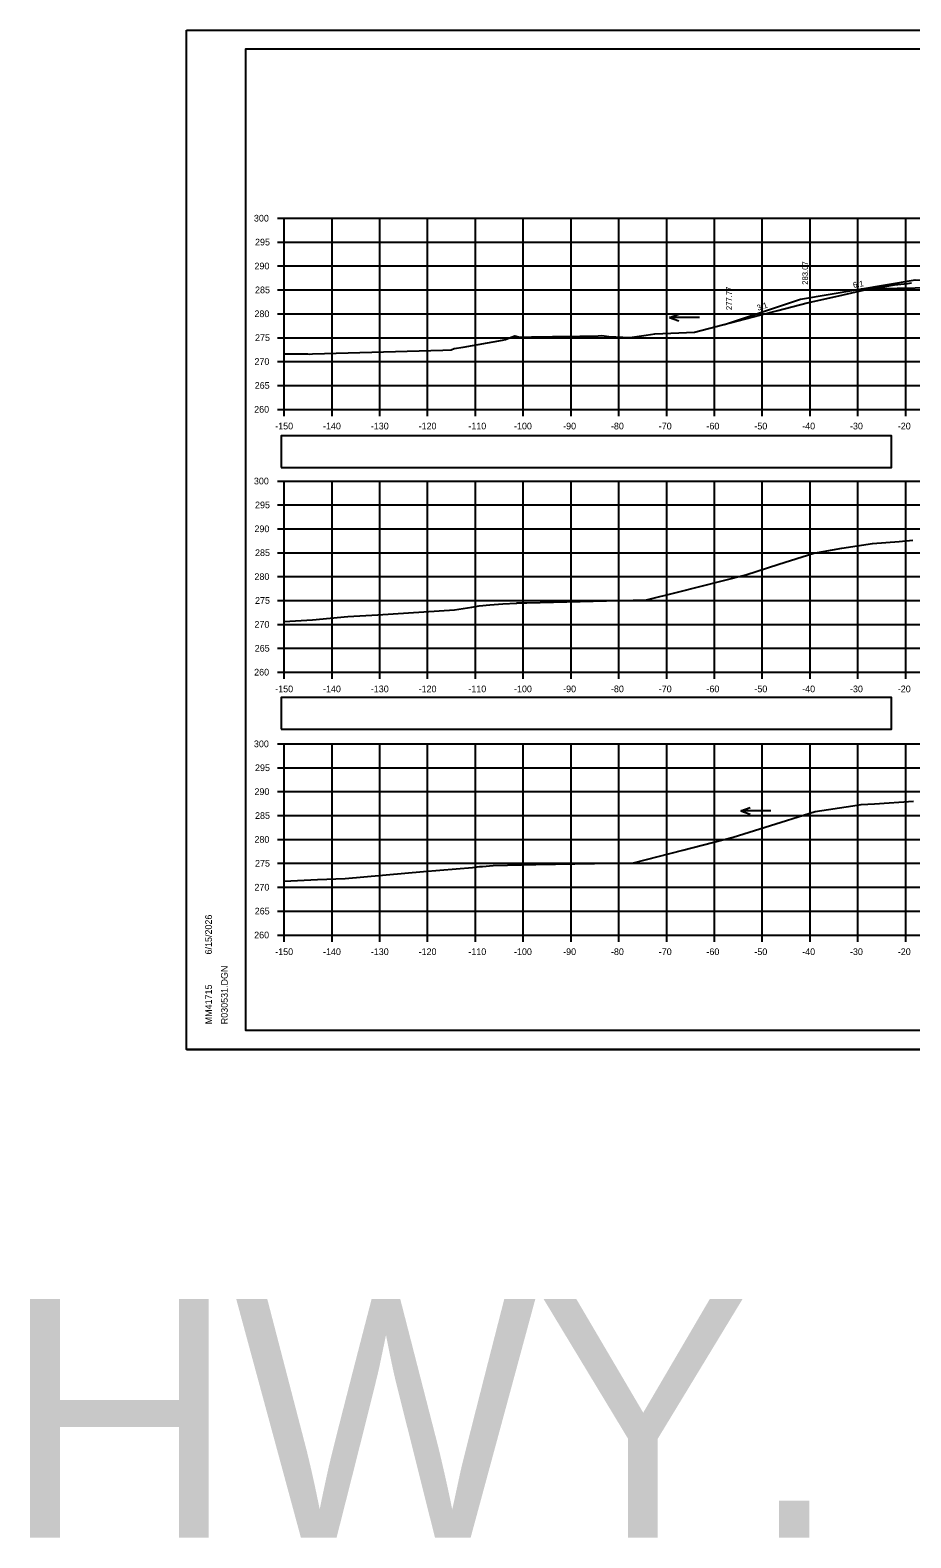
# Model space of a CAD drawing. Extents: x 285 to 4233, y -659 to 3710.
# Drawn here: x 2356.4 to 2540.6, y -659.3 to -343.8 of the extents above; entities that cross this region are included whole.
import ezdxf

# ---------------------------------------------------------------- set-up
doc = ezdxf.new("R2010")
doc.units = 0
for name, color, linetype in [('R_Alt Surface', 7, 'Continuous'), ('R_Axis', 7, 'Continuous'), ('R_Axis Annot', 7, 'Continuous'), ('R_Border', 7, 'Continuous'), ('R_Exist Surface', 7, 'Continuous'), ('R_Fin Surface', 7, 'Continuous'), ('R_Grid', 7, 'Continuous'), ('R_No Plot', 7, 'Continuous'), ('R_Water Annot', 7, 'Continuous'), ('R_Xsect Elev', 7, 'Continuous'), ('R_Xsect Slope', 7, 'Continuous')]:
    doc.layers.add(name, color=color, linetype=linetype)

msp = doc.modelspace()

# ---------------------------------------------------------------- linework, layer by layer
at = {"layer": 'R_Alt Surface'}
msp.add_lwpolyline([(2530.21, -398), (2541.5, -397.78), (2547.5, -397.66), (2547.5, -397.66), (2547.5, -396.41), (2571.5, -396.89), (2571.5, -398.14), (2573.5, -398.18), (2581.5, -398.34), (2590.07, -398.51)], dxfattribs=at)
at = {"layer": 'R_Axis'}
for p, q in [((2408.1, -383.19), (2409.5, -383.19)), ((2409.5, -423.19), (2409.5, -383.19)), ((2408.1, -388.19), (2409.5, -388.19)), ((2408.1, -393.19), (2409.5, -393.19)), ((2408.1, -398.19), (2409.5, -398.19)), ((2408.1, -403.19), (2409.5, -403.19)), ((2408.1, -408.19), (2409.5, -408.19)), ((2408.1, -413.19), (2409.5, -413.19)), ((2408.1, -418.19), (2409.5, -418.19)), ((2408.1, -423.19), (2409.5, -423.19)), ((2409.5, -423.19), (2709.5, -423.19)), ((2409.5, -424.59), (2409.5, -423.19)), ((2419.5, -424.59), (2419.5, -423.19)), ((2429.5, -424.59), (2429.5, -423.19)), ((2439.5, -424.59), (2439.5, -423.19)), ((2449.5, -424.59), (2449.5, -423.19)), ((2459.5, -424.59), (2459.5, -423.19)), ((2469.5, -424.59), (2469.5, -423.19)), ((2479.5, -424.59), (2479.5, -423.19)), ((2489.5, -424.59), (2489.5, -423.19)), ((2499.5, -424.59), (2499.5, -423.19)), ((2509.5, -424.59), (2509.5, -423.19)), ((2519.5, -424.59), (2519.5, -423.19)), ((2529.5, -424.59), (2529.5, -423.19)), ((2539.5, -424.59), (2539.5, -423.19)), ((2408.1, -438.19), (2409.5, -438.19)), ((2409.5, -478.19), (2409.5, -438.19)), ((2408.1, -443.19), (2409.5, -443.19)), ((2408.1, -448.19), (2409.5, -448.19)), ((2408.1, -453.19), (2409.5, -453.19)), ((2408.1, -458.19), (2409.5, -458.19)), ((2408.1, -463.19), (2409.5, -463.19)), ((2408.1, -468.19), (2409.5, -468.19)), ((2408.1, -473.19), (2409.5, -473.19)), ((2408.1, -478.19), (2409.5, -478.19)), ((2409.5, -478.19), (2709.5, -478.19)), ((2409.5, -479.59), (2409.5, -478.19)), ((2419.5, -479.59), (2419.5, -478.19)), ((2429.5, -479.59), (2429.5, -478.19)), ((2439.5, -479.59), (2439.5, -478.19)), ((2449.5, -479.59), (2449.5, -478.19)), ((2459.5, -479.59), (2459.5, -478.19)), ((2469.5, -479.59), (2469.5, -478.19)), ((2479.5, -479.59), (2479.5, -478.19)), ((2489.5, -479.59), (2489.5, -478.19)), ((2499.5, -479.59), (2499.5, -478.19)), ((2509.5, -479.59), (2509.5, -478.19)), ((2519.5, -479.59), (2519.5, -478.19)), ((2529.5, -479.59), (2529.5, -478.19)), ((2539.5, -479.59), (2539.5, -478.19)), ((2408.1, -493.19), (2409.5, -493.19)), ((2409.5, -533.19), (2409.5, -493.19)), ((2408.1, -498.19), (2409.5, -498.19)), ((2408.1, -503.19), (2409.5, -503.19)), ((2408.1, -508.19), (2409.5, -508.19)), ((2408.1, -513.19), (2409.5, -513.19)), ((2408.1, -518.19), (2409.5, -518.19)), ((2408.1, -523.19), (2409.5, -523.19)), ((2408.1, -528.19), (2409.5, -528.19)), ((2408.1, -533.19), (2409.5, -533.19)), ((2409.5, -533.19), (2709.5, -533.19)), ((2409.5, -534.59), (2409.5, -533.19)), ((2419.5, -534.59), (2419.5, -533.19)), ((2429.5, -534.59), (2429.5, -533.19)), ((2439.5, -534.59), (2439.5, -533.19)), ((2449.5, -534.59), (2449.5, -533.19)), ((2459.5, -534.59), (2459.5, -533.19)), ((2469.5, -534.59), (2469.5, -533.19)), ((2479.5, -534.59), (2479.5, -533.19)), ((2489.5, -534.59), (2489.5, -533.19)), ((2499.5, -534.59), (2499.5, -533.19)), ((2509.5, -534.59), (2509.5, -533.19)), ((2519.5, -534.59), (2519.5, -533.19)), ((2529.5, -534.59), (2529.5, -533.19)), ((2539.5, -534.59), (2539.5, -533.19))]:
    msp.add_line(p, q, dxfattribs=at)
at = {"layer": 'R_Axis Annot'}
for points in [[(2408.87, -435.37), (2536.56, -435.37), (2536.56, -428.71), (2408.87, -428.71)], [(2408.87, -490.15), (2536.56, -490.15), (2536.56, -483.5), (2408.87, -483.5)]]:
    msp.add_lwpolyline(points, close=True, dxfattribs=at)
at = {"layer": 'R_Border'}
for p, q in [((2401.5, -347.73), (2717.68, -347.73)), ((2401.5, -553.19), (2401.5, -347.73)), ((2401.5, -553.19), (2401.5, -553.19)), ((2717.68, -553.19), (2401.5, -553.19))]:
    msp.add_line(p, q, dxfattribs=at)
at = {"layer": 'R_Exist Surface'}
for points in [[(2409.5, -411.56), (2414.4, -411.6), (2414.69, -411.61), (2415.41, -411.6), (2442.69, -410.81), (2444.41, -410.71), (2445.04, -410.47), (2446.93, -410.2), (2455.14, -408.72), (2455.81, -408.56), (2456.64, -408.24), (2457.73, -407.79), (2458.79, -408.05), (2461.25, -408), (2465.62, -407.95), (2466.51, -407.95), (2467.17, -407.95), (2468.07, -407.96), (2471.33, -407.86), (2475.14, -407.83), (2475.92, -407.75), (2477.39, -407.93), (2481.82, -408.18), (2485.19, -407.67), (2487.01, -407.38), (2490.36, -407.28), (2495.33, -407.07), (2508.91, -403.51), (2512.72, -402.49), (2518.88, -400.9), (2525.53, -399.4), (2531.58, -398.01), (2533.52, -397.73), (2537.15, -397.1), (2539.89, -396.82), (2540.71, -396.74)], [(2409.5, -467.61), (2415.4, -467.25), (2422.79, -466.57), (2429.08, -466.18), (2445.15, -465.17), (2448.71, -464.58), (2450.27, -464.33), (2452.54, -464.13), (2455.2, -463.89), (2458.1, -463.72), (2458.22, -463.71), (2460.25, -463.66), (2485.28, -463.04), (2491.75, -461.44), (2506.06, -457.82), (2512.95, -455.58), (2520.29, -453.29), (2526.14, -452.24), (2532.56, -451.26), (2538.1, -450.81), (2540.99, -450.58)], [(2409.5, -521.95), (2416.46, -521.57), (2422.23, -521.38), (2438.65, -519.93), (2448.88, -519.08), (2449.85, -518.92), (2450.37, -518.88), (2450.95, -518.83), (2453.19, -518.66), (2462.15, -518.47), (2482.54, -518.11), (2492.87, -515.42), (2503.41, -512.73), (2513.43, -509.56), (2520.59, -507.33), (2528.44, -506.18), (2530.19, -505.89), (2532.99, -505.76), (2541.1, -505.21)]]:
    msp.add_lwpolyline(points, dxfattribs=at)
at = {"layer": 'R_Fin Surface'}
msp.add_lwpolyline([(2501.59, -405.43), (2517.5, -400.12), (2541.5, -396.12), (2547.5, -396.24), (2571.5, -396.72), (2573.5, -396.76), (2581.5, -397.08), (2601.5, -400.41), (2610, -403.25)], dxfattribs=at)
at = {"layer": 'R_Grid'}
for p, q in [((2409.5, -383.19), (2709.5, -383.19)), ((2409.5, -423.19), (2409.5, -383.19)), ((2419.5, -423.19), (2419.5, -383.19)), ((2429.5, -423.19), (2429.5, -383.19)), ((2439.5, -423.19), (2439.5, -383.19)), ((2449.5, -423.19), (2449.5, -383.19)), ((2459.5, -423.19), (2459.5, -383.19)), ((2469.5, -423.19), (2469.5, -383.19)), ((2479.5, -423.19), (2479.5, -383.19)), ((2489.5, -423.19), (2489.5, -383.19)), ((2499.5, -423.19), (2499.5, -383.19)), ((2509.5, -423.19), (2509.5, -383.19)), ((2519.5, -423.19), (2519.5, -383.19)), ((2529.5, -423.19), (2529.5, -383.19)), ((2539.5, -423.19), (2539.5, -383.19)), ((2409.5, -388.19), (2709.5, -388.19)), ((2409.5, -393.19), (2709.5, -393.19)), ((2409.5, -398.19), (2709.5, -398.19)), ((2409.5, -403.19), (2709.5, -403.19)), ((2409.5, -408.19), (2709.5, -408.19)), ((2409.5, -413.19), (2709.5, -413.19)), ((2409.5, -418.19), (2709.5, -418.19)), ((2409.5, -423.19), (2709.5, -423.19)), ((2409.5, -438.19), (2709.5, -438.19)), ((2409.5, -478.19), (2409.5, -438.19)), ((2419.5, -478.19), (2419.5, -438.19)), ((2429.5, -478.19), (2429.5, -438.19)), ((2439.5, -478.19), (2439.5, -438.19)), ((2449.5, -478.19), (2449.5, -438.19)), ((2459.5, -478.19), (2459.5, -438.19)), ((2469.5, -478.19), (2469.5, -438.19)), ((2479.5, -478.19), (2479.5, -438.19)), ((2489.5, -478.19), (2489.5, -438.19)), ((2499.5, -478.19), (2499.5, -438.19)), ((2509.5, -478.19), (2509.5, -438.19)), ((2519.5, -478.19), (2519.5, -438.19)), ((2529.5, -478.19), (2529.5, -438.19)), ((2539.5, -478.19), (2539.5, -438.19)), ((2409.5, -443.19), (2709.5, -443.19)), ((2409.5, -448.19), (2709.5, -448.19)), ((2409.5, -453.19), (2709.5, -453.19)), ((2409.5, -458.19), (2709.5, -458.19)), ((2409.5, -463.19), (2709.5, -463.19)), ((2409.5, -468.19), (2709.5, -468.19)), ((2409.5, -473.19), (2709.5, -473.19)), ((2409.5, -478.19), (2709.5, -478.19)), ((2409.5, -493.19), (2709.5, -493.19)), ((2409.5, -533.19), (2409.5, -493.19)), ((2419.5, -533.19), (2419.5, -493.19)), ((2429.5, -533.19), (2429.5, -493.19)), ((2439.5, -533.19), (2439.5, -493.19)), ((2449.5, -533.19), (2449.5, -493.19)), ((2459.5, -533.19), (2459.5, -493.19)), ((2469.5, -533.19), (2469.5, -493.19)), ((2479.5, -533.19), (2479.5, -493.19)), ((2489.5, -533.19), (2489.5, -493.19)), ((2499.5, -533.19), (2499.5, -493.19)), ((2509.5, -533.19), (2509.5, -493.19)), ((2519.5, -533.19), (2519.5, -493.19)), ((2529.5, -533.19), (2529.5, -493.19)), ((2539.5, -533.19), (2539.5, -493.19)), ((2409.5, -498.19), (2709.5, -498.19)), ((2409.5, -503.19), (2709.5, -503.19)), ((2409.5, -508.19), (2709.5, -508.19)), ((2409.5, -513.19), (2709.5, -513.19)), ((2409.5, -518.19), (2709.5, -518.19)), ((2409.5, -523.19), (2709.5, -523.19)), ((2409.5, -528.19), (2709.5, -528.19)), ((2409.5, -533.19), (2709.5, -533.19))]:
    msp.add_line(p, q, dxfattribs=at)
at = {"layer": 'R_No Plot'}
for p, q in [((2389.1, -343.84), (2722.43, -343.84)), ((2389.1, -557.17), (2722.43, -557.17))]:
    msp.add_line(p, q, dxfattribs=at)
for points in [[(2389.09, -343.84), (2722.43, -343.84), (2722.43, -557.17), (2389.09, -557.17)], [(2635.42, -347.73), (2655.04, -347.73), (2655.04, -357.61), (2671.15, -357.61), (2694.35, -357.61), (2694.47, -385.77), (2717.68, -385.77), (2717.68, -553.19), (2401.5, -553.19), (2401.5, -347.73)]]:
    msp.add_lwpolyline(points, close=True, dxfattribs=at)
at = {"layer": 'R_Water Annot'}
for p, q in [((2490.09, -403.97), (2492.01, -403.27)), ((2496.37, -403.97), (2490.09, -403.97)), ((2490.09, -403.97), (2492.01, -404.67)), ((2505.04, -507.23), (2506.96, -506.53)), ((2511.32, -507.23), (2505.04, -507.23)), ((2505.04, -507.23), (2506.96, -507.93))]:
    msp.add_line(p, q, dxfattribs=at)

# ---------------------------------------------------------------- texts
at = {"layer": 'R_Axis Annot'}
for s, p in [('300', (2403.16, -383.89)), ('295', (2403.39, -388.89)), ('290', (2403.27, -393.89)), ('285', (2403.39, -398.89)), ('280', (2403.27, -403.89)), ('275', (2403.39, -408.89)), ('270', (2403.27, -413.89)), ('265', (2403.33, -418.89)), ('260', (2403.21, -423.89)), ('-150', (2407.61, -427.39)), ('-140', (2417.61, -427.39)), ('-130', (2427.61, -427.39)), ('-120', (2437.61, -427.39)), ('-110', (2448.01, -427.39)), ('-100', (2457.56, -427.39)), ('-90', (2467.84, -427.39)), ('-80', (2477.84, -427.39)), ('-70', (2487.84, -427.39)), ('-60', (2497.81, -427.39)), ('-50', (2507.84, -427.39)), ('-40', (2517.84, -427.39)), ('-30', (2527.84, -427.39)), ('-20', (2537.84, -427.39)), ('300', (2403.16, -438.89)), ('295', (2403.39, -443.89)), ('290', (2403.27, -448.89)), ('285', (2403.39, -453.89)), ('280', (2403.27, -458.89)), ('275', (2403.39, -463.89)), ('270', (2403.27, -468.89)), ('265', (2403.33, -473.89)), ('260', (2403.21, -478.89)), ('-150', (2407.61, -482.39)), ('-140', (2417.61, -482.39)), ('-130', (2427.61, -482.39)), ('-120', (2437.61, -482.39)), ('-110', (2448.01, -482.39)), ('-100', (2457.56, -482.39)), ('-90', (2467.84, -482.39)), ('-80', (2477.84, -482.39)), ('-70', (2487.84, -482.39)), ('-60', (2497.81, -482.39)), ('-50', (2507.84, -482.39)), ('-40', (2517.84, -482.39)), ('-30', (2527.84, -482.39)), ('-20', (2537.84, -482.39)), ('300', (2403.16, -493.89)), ('295', (2403.39, -498.89)), ('290', (2403.27, -503.89)), ('285', (2403.39, -508.89)), ('280', (2403.27, -513.89)), ('275', (2403.39, -518.89)), ('270', (2403.27, -523.89)), ('265', (2403.33, -528.89)), ('260', (2403.21, -533.89)), ('-150', (2407.61, -537.39)), ('-140', (2417.61, -537.39)), ('-130', (2427.61, -537.39)), ('-120', (2437.61, -537.39)), ('-110', (2448.01, -537.39)), ('-100', (2457.56, -537.39)), ('-90', (2467.84, -537.39)), ('-80', (2477.84, -537.39)), ('-70', (2487.84, -537.39)), ('-60', (2497.81, -537.39)), ('-50', (2507.84, -537.39)), ('-40', (2517.84, -537.39)), ('-30', (2527.84, -537.39)), ('-20', (2537.84, -537.39))]:
    msp.add_text(s, height=1.4, dxfattribs=at).set_placement(p)
at = {"layer": 'R_Border'}
for s, p in [('6/15/2026', (2394.37, -537.26)), ('R030531.DGN', (2397.69, -551.87)), ('MM41715', (2394.37, -551.87))]:
    msp.add_text(s, height=1.4, rotation=90, dxfattribs=at).set_placement(p)
at = {"layer": 'R_No Plot'}
msp.add_text('HWY. 71 RT.', height=50, dxfattribs=at).set_placement((2350.87, -659.34))
at = {"layer": 'R_Xsect Elev'}
for s, p in [('283.07', (2519.05, -397.12)), ('277.77', (2503.14, -402.43))]:
    msp.add_text(s, height=1.2, rotation=90, dxfattribs=at).set_placement(p)
at = {"layer": 'R_Xsect Slope'}
for s, rotation, p in [('6:1', 9.4623, (2528.57, -397.77)), ('3:1', 18.4349, (2508.6, -402.56))]:
    msp.add_text(s, height=1.2, rotation=rotation, dxfattribs=at).set_placement(p)

doc.saveas('drawing.dxf')
